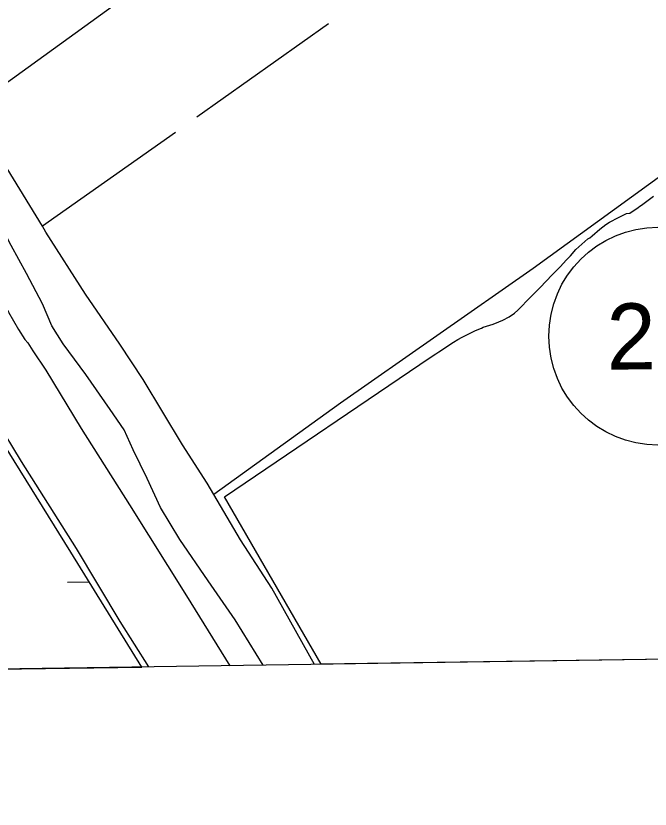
# Model space of a CAD drawing. Extents: x 3807117 to 3845308, y 337856 to 363736.
# Drawn here: x 3825537 to 3826497, y 343281 to 344483 of the extents above; entities that cross this region are included whole.
import ezdxf

# ---------------------------------------------------------------- set-up
doc = ezdxf.new("R2010")
doc.units = 0
for name, color, linetype in [('V-GRID-FRAM', 7, 'Continuous'), ('V-LEVE-TOET', 7, 'Continuous'), ('V-ROAD-IDEN', 7, 'Continuous'), ('V-SITE-VEGE', 7, 'Continuous'), ('V-TOPO-SHOR', 7, 'Continuous'), ('V-WETL-SWMP', 7, 'Continuous')]:
    doc.layers.add(name, color=color, linetype=linetype)

msp = doc.modelspace()

# ---------------------------------------------------------------- linework, layer by layer
at = {"layer": 'V-GRID-FRAM'}
msp.add_lwpolyline([(3811100.6, 361461.9), (3842914.2, 361938.5), (3843194.5, 343758.3), (3811365, 343281.4), (3811100.6, 361461.9)], dxfattribs=at)
at = {"layer": 'V-LEVE-TOET'}
for points in [[(3825738.7, 343496.7), (3825695.3, 343565.6), (3825629.2, 343676), (3825545.9, 343807.7), (3825469.8, 343932.8), (3825390.4, 344056.9), (3825314.4, 344179.4), (3825240.9, 344301.3), (3825166, 344422.7), (3825086.8, 344548.8), (3825006.6, 344673.8), (3824927.1, 344801.1), (3824849.6, 344924), (3824754, 345078.3), (3824663.3, 345225.7), (3824583.2, 345355), (3824488.3, 345505.3), (3824403.6, 345639.3), (3824318.2, 345777.7), (3824221.3, 345931.4), (3824127.8, 346079.2), (3824045.1, 346212.4)], [(3825189.2, 344573.7), (3825290.9, 344419.7), (3825395.2, 344253.7), (3825459.1, 344146.5), (3825526.2, 344034.1), (3825541.6, 344007.9), (3825550.9, 343992.6), (3825555.6, 343987.4), (3825563.3, 343975.3), (3825583, 343945.9), (3825636.1, 343857.6), (3825709.4, 343742), (3825795.6, 343604.3), (3825861.3, 343498.6)]]:
    msp.add_lwpolyline(points, dxfattribs=at)
at = {"layer": 'V-ROAD-IDEN'}
msp.add_circle((3826508.8, 343997.6), 165, dxfattribs=at)
at = {"layer": 'V-SITE-VEGE'}
for p, q in [((3826484, 344196), (3826502, 344209.4)), ((3826466.1, 344184), (3826479, 344192.3)), ((3826479, 344192.3), (3826481.3, 344194.2)), ((3826481.3, 344194.2), (3826484, 344196)), ((3826435.7, 344170.2), (3826449, 344177.5)), ((3826449, 344177.5), (3826461.5, 344183.1)), ((3826461.5, 344183.1), (3826466.1, 344184)), ((3826420.9, 344159.5), (3826430.2, 344166.5)), ((3826430.2, 344166.5), (3826435.7, 344170.2)), ((3826405.8, 344146.6), (3826409.4, 344149.4)), ((3826409.4, 344149.4), (3826420.9, 344159.5)), ((3826384.6, 344128.6), (3826403, 344144.8)), ((3826403, 344144.8), (3826405.8, 344146.6)), ((3826376.8, 344119.4), (3826384.6, 344128.6)), ((3826360.7, 344102.7), (3826370.3, 344113.4)), ((3826370.3, 344113.4), (3826376.8, 344119.4)), ((3826348.7, 344090.7), (3826360.7, 344102.7)), ((3826330.7, 344071.4), (3826348.7, 344090.7)), ((3826311.9, 344052.4), (3826330.7, 344071.4)), ((3826301.3, 344041.4), (3826311.9, 344052.4)), ((3826297.1, 344037.2), (3826301.3, 344041.4)), ((3826283.8, 344027), (3826292.1, 344032.6)), ((3826292.1, 344032.6), (3826297.1, 344037.2)), ((3826259.4, 344015.9), (3826268.1, 344019.2)), ((3826268.1, 344019.2), (3826274.1, 344022)), ((3826274.1, 344022), (3826283.8, 344027)), ((3826212.9, 343996), (3826232.7, 344006.2)), ((3826232.7, 344006.2), (3826241.9, 344009.9)), ((3826241.9, 344009.9), (3826244.6, 344011.3)), ((3826244.6, 344011.3), (3826259.4, 344015.9)), ((3826199.5, 343988.7), (3826206, 343992.3)), ((3826206, 343992.3), (3826212.9, 343996)), ((3826177.4, 343973.9), (3826199.5, 343988.7)), ((3826164.1, 343965.1), (3826172.8, 343970.6)), ((3826172.8, 343970.6), (3826177.4, 343973.9)), ((3825853.3, 343754.2), (3826164.1, 343965.1)), ((3825999.5, 343500.7), (3825853.3, 343754.2)), ((3826846.9, 343513.3), (3825999.5, 343500.7))]:
    msp.add_line(p, q, dxfattribs=at)
at = {"layer": 'V-TOPO-SHOR'}
for p, q in [((3826010.5, 344470.4), (3825811.2, 344329)), ((3825779.2, 344306.1), (3825577.5, 344164.3))]:
    msp.add_line(p, q, dxfattribs=at)
for points in [[(3826387.3, 344994.6), (3826205.6, 344863.9), (3825995.5, 344717.4), (3825760.5, 344553), (3825532.3, 344387.1), (3825469.2, 344342.8)], [(3825577.5, 344164.3), (3825524.2, 344251.4), (3825494, 344302.6), (3825469.2, 344342.8), (3825442.9, 344385.4), (3825392.6, 344465), (3825336.8, 344543.9)], [(3825911.4, 343499.3), (3825869.4, 343567.9), (3825828.3, 343627.1), (3825785.7, 343689.8), (3825756.3, 343737.9), (3825735.9, 343782), (3825715, 343825.3), (3825701.1, 343855.7), (3825680.2, 343886.4), (3825643.4, 343939.7), (3825608.8, 343985.8), (3825591.8, 344013.1), (3825577.6, 344046.5), (3825553.6, 344092.6), (3825530.4, 344134.8), (3825508.8, 344175.7), (3825476.3, 344235.6), (3825436.4, 344301.4), (3825411.6, 344332.2), (3825388.6, 344354), (3825358.4, 344399), (3825324.7, 344453.4), (3825282.1, 344515.7)], [(3826591.7, 344297.4), (3826320.3, 344100.3), (3826028.7, 343896.1), (3825837.2, 343757.7)], [(3825989.5, 343500.5), (3825924.5, 343616), (3825877.3, 343689.3), (3825837.2, 343757.7), (3825827, 343775.2), (3825789.8, 343832.8), (3825730.2, 343932.1), (3825694.6, 343985.7), (3825642.6, 344061.4), (3825583, 344155.2), (3825577.5, 344164.3)]]:
    msp.add_lwpolyline(points, dxfattribs=at)
at = {"layer": 'V-WETL-SWMP'}
for p, q in [((3825620.5, 343670.6), (3825421.8, 343989)), ((3825728.2, 343496.6), (3825620.5, 343670.6)), ((3825615.6, 343625.2), (3825647.6, 343625.6)), ((3825069.3, 343486.7), (3825728.2, 343496.6))]:
    msp.add_line(p, q, dxfattribs=at)

# ---------------------------------------------------------------- texts
at = {"layer": 'V-ROAD-IDEN'}
msp.add_text('23', height=100, rotation=0.5605, dxfattribs=at).set_placement((3826431.7, 343946.8))

doc.saveas('drawing.dxf')
